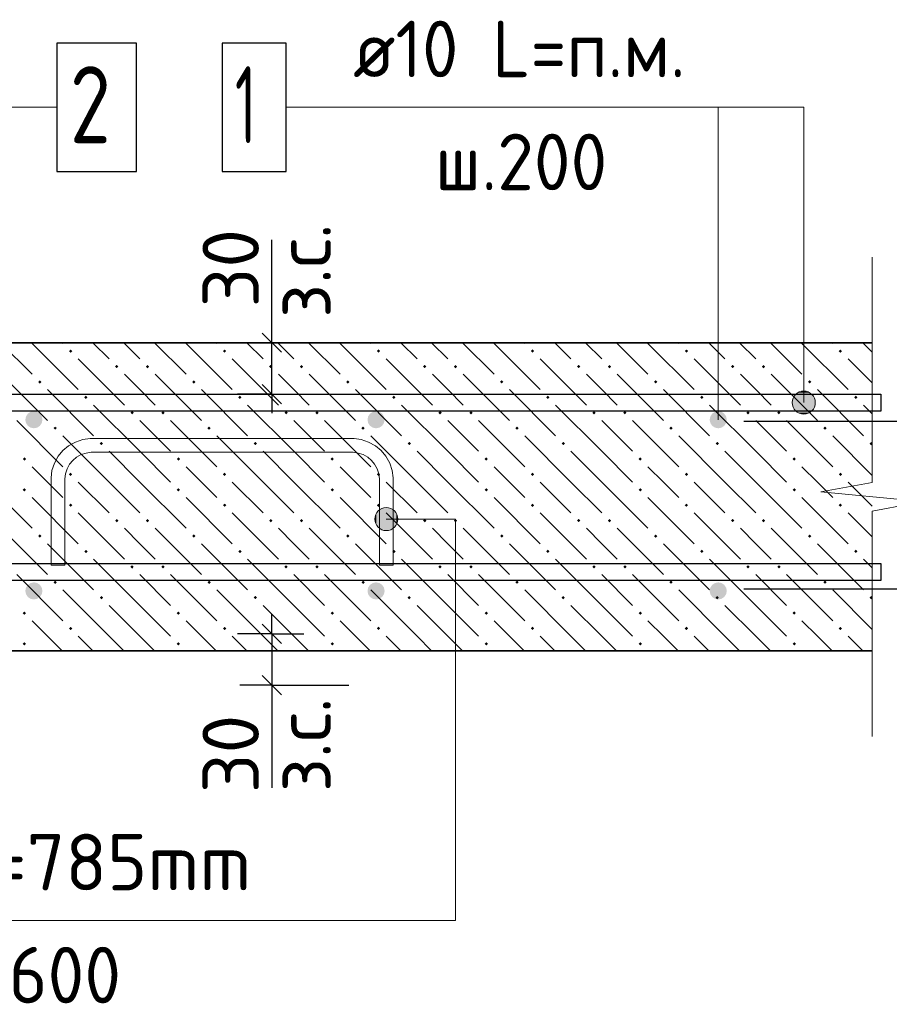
# Model space of a CAD drawing. Header units: millimetres. Extents: x 40580 to 1930067, y -240640 to 81020.
# Tile 685 of 686: x 1919808 to 1923197, y -221385 to -217550. Entities that reach past the tile are written whole.
import ezdxf

# ---------------------------------------------------------------- set-up
doc = ezdxf.new("R2010")
doc.units = ezdxf.units.MM
for name, color, linetype, lineweight in [('Standard', 7, 'Continuous', 25), ('ЖБ Перекрытие верхний уровень', 7, 'Continuous', 35), ('Позиционная метка номер позиции', 7, 'Continuous', 13), ('Примечания', 7, 'Continuous', 13), ('Фиксатор', 7, 'Continuous', 25), ('Фоновоя арматура Х1', 52, 'Continuous', 25)]:
    doc.layers.add(name, color=color, linetype=linetype, lineweight=lineweight)
doc.layers.add('Размерная выноска', color=7, linetype='Continuous')
doc.styles.add('ISOCPEUR', font='isocpeur.ttf')

msp = doc.modelspace()

# ---------------------------------------------------------------- hatches: boundary and pattern name
at = {"layer": 'ЖБ Перекрытие верхний уровень', "linetype": 'Continuous', "lineweight": -3, "transparency": 33554687}
for points in [[(1919999.6, -218840.8), (1920006.1, -218834.4), (1920012.6, -218840.8), (1920006.1, -218847.3)], [(1920599.6, -218840.8), (1920606.1, -218834.4), (1920612.6, -218840.8), (1920606.1, -218847.3)], [(1921199.6, -218840.8), (1921206.1, -218834.4), (1921212.6, -218840.8), (1921206.1, -218847.3)], [(1921799.6, -218840.8), (1921806.1, -218834.4), (1921812.6, -218840.8), (1921806.1, -218847.3)], [(1922399.6, -218840.8), (1922406.1, -218834.4), (1922412.6, -218840.8), (1922406.1, -218847.3)], [(1922999.6, -218840.8), (1923006.1, -218834.4), (1923012.6, -218840.8), (1923006.1, -218847.3)], [(1920179.6, -218900.9), (1920186.1, -218894.4), (1920192.6, -218900.9), (1920186.1, -218907.4)], [(1920299.6, -218900.9), (1920306.1, -218894.4), (1920312.6, -218900.9), (1920306.1, -218907.4)], [(1920779.6, -218900.9), (1920786.1, -218894.4), (1920792.6, -218900.9), (1920786.1, -218907.4)], [(1920899.6, -218900.9), (1920906.1, -218894.4), (1920912.6, -218900.9), (1920906.1, -218907.4)], [(1921379.6, -218900.9), (1921386.1, -218894.4), (1921392.6, -218900.9), (1921386.1, -218907.4)], [(1921499.6, -218900.9), (1921506.1, -218894.4), (1921512.6, -218900.9), (1921506.1, -218907.4)], [(1921979.6, -218900.9), (1921986.1, -218894.4), (1921992.6, -218900.9), (1921986.1, -218907.4)], [(1922099.6, -218900.9), (1922106.1, -218894.4), (1922112.6, -218900.9), (1922106.1, -218907.4)], [(1922579.6, -218900.9), (1922586.1, -218894.4), (1922592.6, -218900.9), (1922586.1, -218907.4)], [(1922699.6, -218900.9), (1922706.1, -218894.4), (1922712.6, -218900.9), (1922706.1, -218907.4)], [(1919879.6, -218960.9), (1919886.1, -218954.4), (1919892.6, -218960.9), (1919886.1, -218967.4)], [(1920479.6, -218960.9), (1920486.1, -218954.4), (1920492.6, -218960.9), (1920486.1, -218967.4)], [(1921079.6, -218960.9), (1921086.1, -218954.4), (1921092.6, -218960.9), (1921086.1, -218967.4)], [(1921679.6, -218960.9), (1921686.1, -218954.4), (1921692.6, -218960.9), (1921686.1, -218967.4)], [(1922279.6, -218960.9), (1922286.1, -218954.4), (1922292.6, -218960.9), (1922286.1, -218967.4)], [(1922879.6, -218960.9), (1922886.1, -218954.4), (1922892.6, -218960.9), (1922886.1, -218967.4)], [(1920059.6, -219020.9), (1920066.1, -219014.4), (1920072.6, -219020.9), (1920066.1, -219027.4)], [(1920659.6, -219020.9), (1920666.1, -219014.4), (1920672.6, -219020.9), (1920666.1, -219027.4)], [(1921259.6, -219020.9), (1921266.1, -219014.4), (1921272.6, -219020.9), (1921266.1, -219027.4)], [(1921859.6, -219020.9), (1921866.1, -219014.4), (1921872.6, -219020.9), (1921866.1, -219027.4)], [(1922459.6, -219020.9), (1922466.1, -219014.4), (1922472.6, -219020.9), (1922466.1, -219027.4)], [(1923059.6, -219020.9), (1923066.1, -219014.4), (1923072.6, -219020.9), (1923066.1, -219027.4)], [(1920239.6, -219080.9), (1920246.1, -219074.4), (1920252.6, -219080.9), (1920246.1, -219087.4)], [(1920359.6, -219080.9), (1920366.1, -219074.4), (1920372.6, -219080.9), (1920366.1, -219087.4)], [(1920839.6, -219080.9), (1920846.1, -219074.4), (1920852.6, -219080.9), (1920846.1, -219087.4)], [(1920959.6, -219080.9), (1920966.1, -219074.4), (1920972.6, -219080.9), (1920966.1, -219087.4)], [(1921439.6, -219080.9), (1921446.1, -219074.4), (1921452.6, -219080.9), (1921446.1, -219087.4)], [(1921559.6, -219080.9), (1921566.1, -219074.4), (1921572.6, -219080.9), (1921566.1, -219087.4)], [(1922039.6, -219080.9), (1922046.1, -219074.4), (1922052.6, -219080.9), (1922046.1, -219087.4)], [(1922159.6, -219080.9), (1922166.1, -219074.4), (1922172.6, -219080.9), (1922166.1, -219087.4)], [(1922639.6, -219080.9), (1922646.1, -219074.4), (1922652.6, -219080.9), (1922646.1, -219087.4)], [(1922759.6, -219080.9), (1922766.1, -219074.4), (1922772.6, -219080.9), (1922766.1, -219087.4)], [(1919939.6, -219140.8), (1919946.1, -219134.4), (1919952.6, -219140.8), (1919946.1, -219147.3)], [(1920539.6, -219140.8), (1920546.1, -219134.4), (1920552.6, -219140.8), (1920546.1, -219147.3)], [(1921139.6, -219140.8), (1921146.1, -219134.4), (1921152.6, -219140.8), (1921146.1, -219147.3)], [(1921739.6, -219140.8), (1921746.1, -219134.4), (1921752.6, -219140.8), (1921746.1, -219147.3)], [(1922339.6, -219140.8), (1922346.1, -219134.4), (1922352.6, -219140.8), (1922346.1, -219147.3)], [(1922939.6, -219140.8), (1922946.1, -219134.4), (1922952.6, -219140.8), (1922946.1, -219147.3)], [(1920119.6, -219200.9), (1920126.1, -219194.4), (1920132.6, -219200.9), (1920126.1, -219207.4)], [(1920719.6, -219200.9), (1920726.1, -219194.4), (1920732.6, -219200.9), (1920726.1, -219207.4)], [(1921319.6, -219200.9), (1921326.1, -219194.4), (1921332.6, -219200.9), (1921326.1, -219207.4)], [(1921919.6, -219200.9), (1921926.1, -219194.4), (1921932.6, -219200.9), (1921926.1, -219207.4)], [(1922519.6, -219200.9), (1922526.1, -219194.4), (1922532.6, -219200.9), (1922526.1, -219207.4)], [(1923119.6, -219200.9), (1923126.1, -219194.4), (1923129.9, -219198.1), (1923129.9, -219203.6), (1923126.1, -219207.4)], [(1919819.6, -219260.9), (1919826.1, -219254.4), (1919832.6, -219260.9), (1919826.1, -219267.4)], [(1920419.6, -219260.9), (1920426.1, -219254.4), (1920432.6, -219260.9), (1920426.1, -219267.4)], [(1921019.6, -219260.9), (1921026.1, -219254.4), (1921032.6, -219260.9), (1921026.1, -219267.4)], [(1921619.6, -219260.9), (1921626.1, -219254.4), (1921632.6, -219260.9), (1921626.1, -219267.4)], [(1922219.6, -219260.9), (1922226.1, -219254.4), (1922232.6, -219260.9), (1922226.1, -219267.4)], [(1922819.6, -219260.9), (1922826.1, -219254.4), (1922832.6, -219260.9), (1922826.1, -219267.4)], [(1919999.6, -219320.9), (1920006.1, -219314.4), (1920012.6, -219320.9), (1920006.1, -219327.4)], [(1920599.6, -219320.9), (1920606.1, -219314.4), (1920612.6, -219320.9), (1920606.1, -219327.4)], [(1921199.6, -219320.9), (1921206.1, -219314.4), (1921212.6, -219320.9), (1921206.1, -219327.4)], [(1921799.6, -219320.9), (1921806.1, -219314.4), (1921812.6, -219320.9), (1921806.1, -219327.4)], [(1922399.6, -219320.9), (1922406.1, -219314.4), (1922412.6, -219320.9), (1922406.1, -219327.4)], [(1922999.6, -219320.9), (1923006.1, -219314.4), (1923012.6, -219320.9), (1923006.1, -219327.4)], [(1919819.6, -219380.9), (1919826.1, -219374.4), (1919832.6, -219380.9), (1919826.1, -219387.4)], [(1920419.6, -219380.9), (1920426.1, -219374.4), (1920432.6, -219380.9), (1920426.1, -219387.4)], [(1921019.6, -219380.9), (1921026.1, -219374.4), (1921032.6, -219380.9), (1921026.1, -219387.4)], [(1921619.6, -219380.9), (1921626.1, -219374.4), (1921632.6, -219380.9), (1921626.1, -219387.4)], [(1922219.6, -219380.9), (1922226.1, -219374.4), (1922232.6, -219380.9), (1922226.1, -219387.4)], [(1922819.6, -219380.9), (1922826.1, -219374.4), (1922832.6, -219380.9), (1922826.1, -219387.4)], [(1919999.6, -219440.8), (1920006.1, -219434.4), (1920012.6, -219440.8), (1920006.1, -219447.3)], [(1920599.6, -219440.8), (1920606.1, -219434.4), (1920612.6, -219440.8), (1920606.1, -219447.3)], [(1921199.6, -219440.8), (1921206.1, -219434.4), (1921212.6, -219440.8), (1921206.1, -219447.3)], [(1921799.6, -219440.8), (1921806.1, -219434.4), (1921812.6, -219440.8), (1921806.1, -219447.3)], [(1922399.6, -219440.8), (1922406.1, -219434.4), (1922412.6, -219440.8), (1922406.1, -219447.3)], [(1922999.6, -219440.8), (1923006.1, -219434.4), (1923012.6, -219440.8), (1923006.1, -219447.3)], [(1920179.6, -219500.9), (1920186.1, -219494.4), (1920192.6, -219500.9), (1920186.1, -219507.4)], [(1920299.6, -219500.9), (1920306.1, -219494.4), (1920312.6, -219500.9), (1920306.1, -219507.4)], [(1920779.6, -219500.9), (1920786.1, -219494.4), (1920792.6, -219500.9), (1920786.1, -219507.4)], [(1920899.6, -219500.9), (1920906.1, -219494.4), (1920912.6, -219500.9), (1920906.1, -219507.4)], [(1921379.6, -219500.9), (1921386.1, -219494.4), (1921392.6, -219500.9), (1921386.1, -219507.4)], [(1921499.6, -219500.9), (1921506.1, -219494.4), (1921512.6, -219500.9), (1921506.1, -219507.4)], [(1921979.6, -219500.9), (1921986.1, -219494.4), (1921992.6, -219500.9), (1921986.1, -219507.4)], [(1922099.6, -219500.9), (1922106.1, -219494.4), (1922112.6, -219500.9), (1922106.1, -219507.4)], [(1922579.6, -219500.9), (1922586.1, -219494.4), (1922592.6, -219500.9), (1922586.1, -219507.4)], [(1922699.6, -219500.9), (1922706.1, -219494.4), (1922712.6, -219500.9), (1922706.1, -219507.4)], [(1919879.6, -219560.9), (1919886.1, -219554.4), (1919892.6, -219560.9), (1919886.1, -219567.4)], [(1920479.6, -219560.9), (1920486.1, -219554.4), (1920492.6, -219560.9), (1920486.1, -219567.4)], [(1921079.6, -219560.9), (1921086.1, -219554.4), (1921092.6, -219560.9), (1921086.1, -219567.4)], [(1921679.6, -219560.9), (1921686.1, -219554.4), (1921692.6, -219560.9), (1921686.1, -219567.4)], [(1922279.6, -219560.9), (1922286.1, -219554.4), (1922292.6, -219560.9), (1922286.1, -219567.4)], [(1922879.6, -219560.9), (1922886.1, -219554.4), (1922892.6, -219560.9), (1922886.1, -219567.4)], [(1920059.6, -219620.9), (1920066.1, -219614.4), (1920072.6, -219620.9), (1920066.1, -219627.4)], [(1920659.6, -219620.9), (1920666.1, -219614.4), (1920672.6, -219620.9), (1920666.1, -219627.4)], [(1921259.6, -219620.9), (1921266.1, -219614.4), (1921272.6, -219620.9), (1921266.1, -219627.4)], [(1921859.6, -219620.9), (1921866.1, -219614.4), (1921872.6, -219620.9), (1921866.1, -219627.4)], [(1922459.6, -219620.9), (1922466.1, -219614.4), (1922472.6, -219620.9), (1922466.1, -219627.4)], [(1923059.6, -219620.9), (1923066.1, -219614.4), (1923072.6, -219620.9), (1923066.1, -219627.4)], [(1920239.6, -219680.9), (1920246.1, -219674.4), (1920252.6, -219680.9), (1920246.1, -219687.4)], [(1920359.6, -219680.9), (1920366.1, -219674.4), (1920372.6, -219680.9), (1920366.1, -219687.4)], [(1920839.6, -219680.9), (1920846.1, -219674.4), (1920852.6, -219680.9), (1920846.1, -219687.4)], [(1920959.6, -219680.9), (1920966.1, -219674.4), (1920972.6, -219680.9), (1920966.1, -219687.4)], [(1921439.6, -219680.9), (1921446.1, -219674.4), (1921452.6, -219680.9), (1921446.1, -219687.4)], [(1921559.6, -219680.9), (1921566.1, -219674.4), (1921572.6, -219680.9), (1921566.1, -219687.4)], [(1922039.6, -219680.9), (1922046.1, -219674.4), (1922052.6, -219680.9), (1922046.1, -219687.4)], [(1922159.6, -219680.9), (1922166.1, -219674.4), (1922172.6, -219680.9), (1922166.1, -219687.4)], [(1922639.6, -219680.9), (1922646.1, -219674.4), (1922652.6, -219680.9), (1922646.1, -219687.4)], [(1922759.6, -219680.9), (1922766.1, -219674.4), (1922772.6, -219680.9), (1922766.1, -219687.4)], [(1919939.6, -219740.8), (1919946.1, -219734.4), (1919952.6, -219740.8), (1919946.1, -219747.3)], [(1920539.6, -219740.8), (1920546.1, -219734.4), (1920552.6, -219740.8), (1920546.1, -219747.3)], [(1921139.6, -219740.8), (1921146.1, -219734.4), (1921152.6, -219740.8), (1921146.1, -219747.3)], [(1921739.6, -219740.8), (1921746.1, -219734.4), (1921752.6, -219740.8), (1921746.1, -219747.3)], [(1922339.6, -219740.8), (1922346.1, -219734.4), (1922352.6, -219740.8), (1922346.1, -219747.3)], [(1922939.6, -219740.8), (1922946.1, -219734.4), (1922952.6, -219740.8), (1922946.1, -219747.3)], [(1920119.6, -219800.9), (1920126.1, -219794.4), (1920132.6, -219800.9), (1920126.1, -219807.4)], [(1920719.6, -219800.9), (1920726.1, -219794.4), (1920732.6, -219800.9), (1920726.1, -219807.4)], [(1921319.6, -219800.9), (1921326.1, -219794.4), (1921332.6, -219800.9), (1921326.1, -219807.4)], [(1921919.6, -219800.9), (1921926.1, -219794.4), (1921932.6, -219800.9), (1921926.1, -219807.4)], [(1922519.6, -219800.9), (1922526.1, -219794.4), (1922532.6, -219800.9), (1922526.1, -219807.4)], [(1923119.6, -219800.9), (1923126.1, -219794.4), (1923129.9, -219798.1), (1923129.9, -219803.6), (1923126.1, -219807.4)], [(1919819.6, -219860.9), (1919826.1, -219854.4), (1919832.6, -219860.9), (1919826.1, -219867.4)], [(1920419.6, -219860.9), (1920426.1, -219854.4), (1920432.6, -219860.9), (1920426.1, -219867.4)], [(1921019.6, -219860.9), (1921026.1, -219854.4), (1921032.6, -219860.9), (1921026.1, -219867.4)], [(1921619.6, -219860.9), (1921626.1, -219854.4), (1921632.6, -219860.9), (1921626.1, -219867.4)], [(1922219.6, -219860.9), (1922226.1, -219854.4), (1922232.6, -219860.9), (1922226.1, -219867.4)], [(1922819.6, -219860.9), (1922826.1, -219854.4), (1922832.6, -219860.9), (1922826.1, -219867.4)], [(1919999.6, -219920.9), (1920006.1, -219914.4), (1920012.6, -219920.9), (1920006.1, -219927.4)], [(1920599.6, -219920.9), (1920606.1, -219914.4), (1920612.6, -219920.9), (1920606.1, -219927.4)], [(1921199.6, -219920.9), (1921206.1, -219914.4), (1921212.6, -219920.9), (1921206.1, -219927.4)], [(1921799.6, -219920.9), (1921806.1, -219914.4), (1921812.6, -219920.9), (1921806.1, -219927.4)], [(1922399.6, -219920.9), (1922406.1, -219914.4), (1922412.6, -219920.9), (1922406.1, -219927.4)], [(1922999.6, -219920.9), (1923006.1, -219914.4), (1923012.6, -219920.9), (1923006.1, -219927.4)], [(1919819.6, -219980.9), (1919826.1, -219974.4), (1919832.6, -219980.9), (1919826.1, -219987.4)], [(1920419.6, -219980.9), (1920426.1, -219974.4), (1920432.6, -219980.9), (1920426.1, -219987.4)], [(1921019.6, -219980.9), (1921026.1, -219974.4), (1921032.6, -219980.9), (1921026.1, -219987.4)], [(1921619.6, -219980.9), (1921626.1, -219974.4), (1921632.6, -219980.9), (1921626.1, -219987.4)], [(1922219.6, -219980.9), (1922226.1, -219974.4), (1922232.6, -219980.9), (1922226.1, -219987.4)], [(1922819.6, -219980.9), (1922826.1, -219974.4), (1922832.6, -219980.9), (1922826.1, -219987.4)]]:
    msp.add_hatch(color=7, dxfattribs=at).paths.add_polyline_path(points, flags=16)
at = {"layer": 'Позиционная метка номер позиции', "linetype": 'Continuous', "lineweight": 13, "transparency": 33554687}
for points in [[(1922901.9, -219018.8), (1922824.5, -219018.8), (1922818.2, -219041.3)], [(1922901.9, -219018.8), (1922818.2, -219041.3), (1922908.2, -219041.3)], [(1922885.7, -219002.6), (1922840.7, -219002.6), (1922824.5, -219018.8)], [(1922885.7, -219002.6), (1922824.5, -219018.8), (1922901.9, -219018.8)], [(1922840.7, -219002.6), (1922885.7, -219002.6), (1922863.2, -218996.3)], [(1922908.2, -219041.3), (1922818.2, -219041.3), (1922824.5, -219063.8)], [(1922908.2, -219041.3), (1922824.5, -219063.8), (1922901.9, -219063.8)], [(1922901.9, -219063.8), (1922824.5, -219063.8), (1922840.7, -219080)], [(1922901.9, -219063.8), (1922840.7, -219080), (1922885.7, -219080)], [(1922885.7, -219080), (1922840.7, -219080), (1922863.2, -219086.3)], [(1921197.8, -219517.4), (1921197.8, -219472.4), (1921191.5, -219494.9)], [(1921214, -219533.6), (1921214, -219456.2), (1921197.8, -219472.4)], [(1921214, -219533.6), (1921197.8, -219472.4), (1921197.8, -219517.4)], [(1921236.5, -219539.9), (1921236.5, -219449.9), (1921214, -219456.2)], [(1921236.5, -219539.9), (1921214, -219456.2), (1921214, -219533.6)], [(1921259, -219533.6), (1921259, -219456.2), (1921236.5, -219449.9)], [(1921259, -219533.6), (1921236.5, -219449.9), (1921236.5, -219539.9)], [(1921275.2, -219517.4), (1921275.2, -219472.4), (1921259, -219456.2)], [(1921275.2, -219517.4), (1921259, -219456.2), (1921259, -219533.6)], [(1921275.2, -219472.4), (1921275.2, -219517.4), (1921281.5, -219494.9)]]:
    msp.add_hatch(color=7, dxfattribs=at).paths.add_polyline_path(points)
at = {"layer": 'Фоновоя арматура Х1', "linetype": 'Continuous', "lineweight": -3, "transparency": 33554687}
for points in [[(1919896.5, -219108), (1919894, -219095.2), (1919886.8, -219084.4), (1919876, -219077.2), (1919863.2, -219074.7), (1919850.4, -219077.2), (1919839.6, -219084.4), (1919832.4, -219095.2), (1919829.9, -219108), (1919832.4, -219120.7), (1919839.6, -219131.6), (1919850.4, -219138.8), (1919863.2, -219141.3), (1919876, -219138.8), (1919886.8, -219131.6), (1919894, -219120.7)], [(1921229.9, -219108), (1921227.3, -219095.2), (1921220.1, -219084.4), (1921209.3, -219077.2), (1921196.5, -219074.7), (1921183.8, -219077.2), (1921173, -219084.4), (1921165.7, -219095.2), (1921163.2, -219108), (1921165.7, -219120.7), (1921173, -219131.6), (1921183.8, -219138.8), (1921196.5, -219141.3), (1921209.3, -219138.8), (1921220.1, -219131.6), (1921227.3, -219120.7)], [(1922563.2, -219108), (1922560.7, -219095.2), (1922553.4, -219084.4), (1922542.6, -219077.2), (1922529.9, -219074.7), (1922517.1, -219077.2), (1922506.3, -219084.4), (1922499.1, -219095.2), (1922496.5, -219108), (1922499.1, -219120.7), (1922506.3, -219131.6), (1922517.1, -219138.8), (1922529.9, -219141.3), (1922542.6, -219138.8), (1922553.4, -219131.6), (1922560.7, -219120.7)], [(1919896.5, -219774.7), (1919894, -219761.9), (1919886.8, -219751.1), (1919876, -219743.9), (1919863.2, -219741.3), (1919850.4, -219743.9), (1919839.6, -219751.1), (1919832.4, -219761.9), (1919829.9, -219774.7), (1919832.4, -219787.4), (1919839.6, -219798.2), (1919850.4, -219805.4), (1919863.2, -219808), (1919876, -219805.4), (1919886.8, -219798.2), (1919894, -219787.4)], [(1921229.9, -219774.7), (1921227.3, -219761.9), (1921220.1, -219751.1), (1921209.3, -219743.9), (1921196.5, -219741.3), (1921183.8, -219743.9), (1921173, -219751.1), (1921165.7, -219761.9), (1921163.2, -219774.7), (1921165.7, -219787.4), (1921173, -219798.2), (1921183.8, -219805.4), (1921196.5, -219808), (1921209.3, -219805.4), (1921220.1, -219798.2), (1921227.3, -219787.4)], [(1922563.2, -219774.7), (1922560.7, -219761.9), (1922553.4, -219751.1), (1922542.6, -219743.9), (1922529.9, -219741.3), (1922517.1, -219743.9), (1922506.3, -219751.1), (1922499.1, -219761.9), (1922496.5, -219774.7), (1922499.1, -219787.4), (1922506.3, -219798.2), (1922517.1, -219805.4), (1922529.9, -219808), (1922542.6, -219805.4), (1922553.4, -219798.2), (1922560.7, -219787.4)]]:
    msp.add_hatch(color=7, dxfattribs=at).paths.add_polyline_path(points)

# ---------------------------------------------------------------- linework, layer by layer
at = {"color": 7, "linetype": 'Continuous', "lineweight": 25, "transparency": 33554687}
msp.add_lwpolyline([(1919953.2, -218141.3), (1920263.2, -218141.3), (1920263.2, -217641.3), (1919953.2, -217641.3), (1919953.2, -218141.3)], dxfattribs=at)
msp.add_lwpolyline([(1919953.2, -218141.3), (1920263.2, -218141.3), (1920263.2, -217641.3), (1919953.2, -217641.3), (1919953.2, -218141.3)], dxfattribs=at)
at = {"layer": 'Standard', "color": 7, "linetype": 'Continuous', "lineweight": -3, "transparency": 33554687}
for p, q in [((1920790.1, -218808), (1920790.1, -218733)), ((1920790.1, -219008), (1920790.1, -218808)), ((1920790.1, -219008), (1920790.1, -219083)), ((1920790.1, -219941.3), (1920790.1, -219866.3)), ((1920790.1, -219941.3), (1920790.1, -220141.3)), ((1920790.1, -220141.3), (1920790.1, -220216.3))]:
    msp.add_line(p, q, dxfattribs=at)
at = {"layer": 'Standard', "color": 7, "linetype": 'Continuous', "lineweight": 25, "transparency": 33554687}
for p, q in [((1920827.6, -218845.5), (1920752.6, -218770.5)), ((1920827.6, -219045.5), (1920752.6, -218970.5)), ((1920752.6, -219903.8), (1920827.6, -219978.8)), ((1920752.6, -220103.8), (1920827.6, -220178.8))]:
    msp.add_line(p, q, dxfattribs=at)
at = {"layer": 'Standard', "color": 251, "linetype": 'Continuous', "lineweight": -3, "true_color": 0x656565, "transparency": 33554687}
for p, q in [((1920790.1, -218808), (1920665.1, -218808)), ((1920790.1, -218808), (1920915.1, -218808)), ((1920790.1, -218808), (1921090.1, -218808)), ((1920790.1, -219008), (1920656.8, -219008)), ((1920790.1, -219008), (1920665.1, -219008)), ((1920790.1, -219008), (1920915.1, -219008)), ((1920790.1, -219941.3), (1920656.8, -219941.3)), ((1920790.1, -219941.3), (1920665.1, -219941.3)), ((1920790.1, -219941.3), (1920915.1, -219941.3)), ((1920790.1, -220141.3), (1920665.1, -220141.3)), ((1920790.1, -220141.3), (1920915.1, -220141.3))]:
    msp.add_line(p, q, dxfattribs=at)
for points in [[(1923663.2, -219114.7), (1923646.2, -219114.7), (1923646.2, -219114.7), (1923646.2, -219114.7), (1923646.2, -219114.7), (1922629.9, -219114.7)], [(1923663.2, -219768), (1923646.2, -219768), (1923646.2, -219768), (1922629.9, -219768)], [(1920790.1, -220141.3), (1921046.3, -220141.3), (1921046.3, -220141.3), (1921090.1, -220141.3)]]:
    msp.add_lwpolyline(points, dxfattribs=at)
at = {"layer": 'ЖБ Перекрытие верхний уровень', "transparency": 33554687}
for p, q in [((1923129.9, -218808), (1914396.5, -218808)), ((1917796.5, -220008), (1923129.9, -220008))]:
    msp.add_line(p, q, dxfattribs=at)
at = {"layer": 'ЖБ Перекрытие верхний уровень', "color": 9, "linetype": 'Continuous', "lineweight": -3, "true_color": 0xc7c7c7, "transparency": 33554687}
for p, q in [((1919733.2, -218808), (1919856.1, -218930.9)), ((1919856.1, -218810.9), (1920036.1, -218990.9)), ((1919976.1, -218810.9), (1919973.2, -218808)), ((1920093.2, -218808), (1920156.1, -218870.9)), ((1920213.2, -218808), (1920276.1, -218870.9)), ((1920333.2, -218808), (1920456.1, -218930.9)), ((1920456.1, -218810.9), (1920636.1, -218990.9)), ((1920576.1, -218810.9), (1920573.2, -218808)), ((1920693.2, -218808), (1920756.1, -218870.9)), ((1920813.2, -218808), (1920876.1, -218870.9)), ((1920933.2, -218808), (1921056.1, -218930.9)), ((1921056.1, -218810.9), (1921236.1, -218990.9)), ((1921176.1, -218810.9), (1921173.2, -218808)), ((1921293.2, -218808), (1921356.1, -218870.9)), ((1921413.2, -218808), (1921476.1, -218870.9)), ((1921533.2, -218808), (1921656.1, -218930.9)), ((1921656.1, -218810.9), (1921836.1, -218990.9)), ((1921776.1, -218810.9), (1921773.2, -218808)), ((1921893.2, -218808), (1921956.1, -218870.9)), ((1922013.2, -218808), (1922076.1, -218870.9)), ((1922133.2, -218808), (1922256.1, -218930.9)), ((1922256.1, -218810.9), (1922436.1, -218990.9)), ((1922376.1, -218810.9), (1922373.2, -218808)), ((1922493.2, -218808), (1922556.1, -218870.9)), ((1922613.2, -218808), (1922676.1, -218870.9)), ((1922733.2, -218808), (1922856.1, -218930.9)), ((1922856.1, -218810.9), (1923036.1, -218990.9)), ((1922976.1, -218810.9), (1922973.2, -218808)), ((1923093.2, -218808), (1923129.9, -218844.6)), ((1920036.1, -218870.9), (1920216.1, -219050.9)), ((1920636.1, -218870.9), (1920816.1, -219050.9)), ((1921236.1, -218870.9), (1921416.1, -219050.9)), ((1921836.1, -218870.9), (1922016.1, -219050.9)), ((1922436.1, -218870.9), (1922616.1, -219050.9)), ((1923036.1, -218870.9), (1923129.9, -218964.6)), ((1919736.1, -218930.9), (1919916.1, -219110.9)), ((1920276.1, -218990.9), (1920216.1, -218930.9)), ((1920336.1, -218930.9), (1920516.1, -219110.9)), ((1920876.1, -218990.9), (1920816.1, -218930.9)), ((1920936.1, -218930.9), (1921116.1, -219110.9)), ((1921476.1, -218990.9), (1921416.1, -218930.9)), ((1921536.1, -218930.9), (1921716.1, -219110.9)), ((1922076.1, -218990.9), (1922016.1, -218930.9)), ((1922136.1, -218930.9), (1922316.1, -219110.9)), ((1922676.1, -218990.9), (1922616.1, -218930.9)), ((1922736.1, -218930.9), (1922916.1, -219110.9)), ((1919916.1, -218990.9), (1920096.1, -219170.9)), ((1920336.1, -219050.9), (1920276.1, -218990.9)), ((1920516.1, -218990.9), (1920696.1, -219170.9)), ((1920936.1, -219050.9), (1920876.1, -218990.9)), ((1921116.1, -218990.9), (1921296.1, -219170.9)), ((1921536.1, -219050.9), (1921476.1, -218990.9)), ((1921716.1, -218990.9), (1921896.1, -219170.9)), ((1922136.1, -219050.9), (1922076.1, -218990.9)), ((1922316.1, -218990.9), (1922496.1, -219170.9)), ((1922736.1, -219050.9), (1922676.1, -218990.9)), ((1922916.1, -218990.9), (1923096.1, -219170.9)), ((1920276.1, -219230.9), (1920096.1, -219050.9)), ((1920876.1, -219230.9), (1920696.1, -219050.9)), ((1921476.1, -219230.9), (1921296.1, -219050.9)), ((1922076.1, -219230.9), (1921896.1, -219050.9)), ((1922676.1, -219230.9), (1922496.1, -219050.9)), ((1923129.9, -219084.6), (1923096.1, -219050.9)), ((1919796.1, -219110.9), (1919976.1, -219290.9)), ((1920276.1, -219110.9), (1920396.1, -219230.9)), ((1920396.1, -219110.9), (1920576.1, -219290.9)), ((1920876.1, -219110.9), (1920996.1, -219230.9)), ((1920996.1, -219110.9), (1921176.1, -219290.9)), ((1921476.1, -219110.9), (1921596.1, -219230.9)), ((1921596.1, -219110.9), (1921776.1, -219290.9)), ((1922076.1, -219110.9), (1922196.1, -219230.9)), ((1922196.1, -219110.9), (1922376.1, -219290.9)), ((1922676.1, -219110.9), (1922796.1, -219230.9)), ((1922796.1, -219110.9), (1922976.1, -219290.9)), ((1920156.1, -219350.9), (1919976.1, -219170.9)), ((1920756.1, -219350.9), (1920576.1, -219170.9)), ((1921356.1, -219350.9), (1921176.1, -219170.9)), ((1921956.1, -219350.9), (1921776.1, -219170.9)), ((1922556.1, -219350.9), (1922376.1, -219170.9)), ((1923129.9, -219324.6), (1922976.1, -219170.9)), ((1920156.1, -219230.9), (1920276.1, -219350.9)), ((1920276.1, -219230.9), (1920396.1, -219350.9)), ((1920756.1, -219230.9), (1920876.1, -219350.9)), ((1920876.1, -219230.9), (1920996.1, -219350.9)), ((1921356.1, -219230.9), (1921476.1, -219350.9)), ((1921476.1, -219230.9), (1921596.1, -219350.9)), ((1921956.1, -219230.9), (1922076.1, -219350.9)), ((1922076.1, -219230.9), (1922196.1, -219350.9)), ((1922556.1, -219230.9), (1922676.1, -219350.9)), ((1922676.1, -219230.9), (1922796.1, -219350.9)), ((1919916.1, -219350.9), (1919856.1, -219290.9)), ((1920516.1, -219350.9), (1920456.1, -219290.9)), ((1921116.1, -219350.9), (1921056.1, -219290.9)), ((1921716.1, -219350.9), (1921656.1, -219290.9)), ((1922316.1, -219350.9), (1922256.1, -219290.9)), ((1922916.1, -219350.9), (1922856.1, -219290.9)), ((1919676.1, -219350.9), (1919856.1, -219530.9)), ((1919976.1, -219410.9), (1919916.1, -219350.9)), ((1920036.1, -219350.9), (1920156.1, -219470.9)), ((1920156.1, -219350.9), (1920276.1, -219470.9)), ((1920276.1, -219350.9), (1920456.1, -219530.9)), ((1920576.1, -219410.9), (1920516.1, -219350.9)), ((1920636.1, -219350.9), (1920756.1, -219470.9)), ((1920756.1, -219350.9), (1920876.1, -219470.9)), ((1920876.1, -219350.9), (1921056.1, -219530.9)), ((1921176.1, -219410.9), (1921116.1, -219350.9)), ((1921236.1, -219350.9), (1921356.1, -219470.9)), ((1921356.1, -219350.9), (1921476.1, -219470.9)), ((1921476.1, -219350.9), (1921656.1, -219530.9)), ((1921776.1, -219410.9), (1921716.1, -219350.9)), ((1921836.1, -219350.9), (1921956.1, -219470.9)), ((1921956.1, -219350.9), (1922076.1, -219470.9)), ((1922076.1, -219350.9), (1922256.1, -219530.9)), ((1922376.1, -219410.9), (1922316.1, -219350.9)), ((1922436.1, -219350.9), (1922556.1, -219470.9)), ((1922556.1, -219350.9), (1922676.1, -219470.9)), ((1922676.1, -219350.9), (1922856.1, -219530.9)), ((1922976.1, -219410.9), (1922916.1, -219350.9)), ((1923036.1, -219350.9), (1923129.9, -219444.6)), ((1919856.1, -219410.9), (1920036.1, -219590.9)), ((1920456.1, -219410.9), (1920636.1, -219590.9)), ((1921056.1, -219410.9), (1921236.1, -219590.9)), ((1921656.1, -219410.9), (1921836.1, -219590.9)), ((1922256.1, -219410.9), (1922436.1, -219590.9)), ((1922856.1, -219410.9), (1923036.1, -219590.9)), ((1920036.1, -219470.9), (1920216.1, -219650.9)), ((1920636.1, -219470.9), (1920816.1, -219650.9)), ((1921236.1, -219470.9), (1921416.1, -219650.9)), ((1921836.1, -219470.9), (1922016.1, -219650.9)), ((1922436.1, -219470.9), (1922616.1, -219650.9)), ((1923036.1, -219470.9), (1923129.9, -219564.6)), ((1919736.1, -219530.9), (1919916.1, -219710.9)), ((1920276.1, -219590.9), (1920216.1, -219530.9)), ((1920336.1, -219530.9), (1920516.1, -219710.9)), ((1920876.1, -219590.9), (1920816.1, -219530.9)), ((1920936.1, -219530.9), (1921116.1, -219710.9)), ((1921476.1, -219590.9), (1921416.1, -219530.9)), ((1921536.1, -219530.9), (1921716.1, -219710.9)), ((1922076.1, -219590.9), (1922016.1, -219530.9)), ((1922136.1, -219530.9), (1922316.1, -219710.9)), ((1922676.1, -219590.9), (1922616.1, -219530.9)), ((1922736.1, -219530.9), (1922916.1, -219710.9)), ((1919916.1, -219590.9), (1920096.1, -219770.9)), ((1920336.1, -219650.9), (1920276.1, -219590.9)), ((1920516.1, -219590.9), (1920696.1, -219770.9)), ((1920936.1, -219650.9), (1920876.1, -219590.9)), ((1921116.1, -219590.9), (1921296.1, -219770.9)), ((1921536.1, -219650.9), (1921476.1, -219590.9)), ((1921716.1, -219590.9), (1921896.1, -219770.9)), ((1922136.1, -219650.9), (1922076.1, -219590.9)), ((1922316.1, -219590.9), (1922496.1, -219770.9)), ((1922736.1, -219650.9), (1922676.1, -219590.9)), ((1922916.1, -219590.9), (1923096.1, -219770.9)), ((1920276.1, -219830.9), (1920096.1, -219650.9)), ((1920876.1, -219830.9), (1920696.1, -219650.9)), ((1921476.1, -219830.9), (1921296.1, -219650.9)), ((1922076.1, -219830.9), (1921896.1, -219650.9)), ((1922676.1, -219830.9), (1922496.1, -219650.9)), ((1923129.9, -219684.6), (1923096.1, -219650.9)), ((1919796.1, -219710.9), (1919976.1, -219890.9)), ((1920276.1, -219710.9), (1920396.1, -219830.9)), ((1920396.1, -219710.9), (1920576.1, -219890.9)), ((1920876.1, -219710.9), (1920996.1, -219830.9)), ((1920996.1, -219710.9), (1921176.1, -219890.9)), ((1921476.1, -219710.9), (1921596.1, -219830.9)), ((1921596.1, -219710.9), (1921776.1, -219890.9)), ((1922076.1, -219710.9), (1922196.1, -219830.9)), ((1922196.1, -219710.9), (1922376.1, -219890.9)), ((1922676.1, -219710.9), (1922796.1, -219830.9)), ((1922796.1, -219710.9), (1922976.1, -219890.9)), ((1920156.1, -219950.9), (1919976.1, -219770.9)), ((1920756.1, -219950.9), (1920576.1, -219770.9)), ((1921356.1, -219950.9), (1921176.1, -219770.9)), ((1921956.1, -219950.9), (1921776.1, -219770.9)), ((1922556.1, -219950.9), (1922376.1, -219770.9)), ((1923129.9, -219924.6), (1922976.1, -219770.9)), ((1920156.1, -219830.9), (1920276.1, -219950.9)), ((1920276.1, -219830.9), (1920396.1, -219950.9)), ((1920756.1, -219830.9), (1920876.1, -219950.9)), ((1920876.1, -219830.9), (1920996.1, -219950.9)), ((1921356.1, -219830.9), (1921476.1, -219950.9)), ((1921476.1, -219830.9), (1921596.1, -219950.9)), ((1921956.1, -219830.9), (1922076.1, -219950.9)), ((1922076.1, -219830.9), (1922196.1, -219950.9)), ((1922556.1, -219830.9), (1922676.1, -219950.9)), ((1922676.1, -219830.9), (1922796.1, -219950.9)), ((1919916.1, -219950.9), (1919856.1, -219890.9)), ((1920516.1, -219950.9), (1920456.1, -219890.9)), ((1921116.1, -219950.9), (1921056.1, -219890.9)), ((1921716.1, -219950.9), (1921656.1, -219890.9)), ((1922316.1, -219950.9), (1922256.1, -219890.9)), ((1922916.1, -219950.9), (1922856.1, -219890.9)), ((1919973.2, -220008), (1919916.1, -219950.9)), ((1920036.1, -219950.9), (1920093.2, -220008)), ((1920156.1, -219950.9), (1920213.2, -220008)), ((1920276.1, -219950.9), (1920333.2, -220008)), ((1920573.2, -220008), (1920516.1, -219950.9)), ((1920636.1, -219950.9), (1920693.2, -220008)), ((1920756.1, -219950.9), (1920813.2, -220008)), ((1920876.1, -219950.9), (1920933.2, -220008)), ((1921173.2, -220008), (1921116.1, -219950.9)), ((1921236.1, -219950.9), (1921293.2, -220008)), ((1921356.1, -219950.9), (1921413.2, -220008)), ((1921476.1, -219950.9), (1921533.2, -220008)), ((1921773.2, -220008), (1921716.1, -219950.9)), ((1921836.1, -219950.9), (1921893.2, -220008)), ((1921956.1, -219950.9), (1922013.2, -220008)), ((1922076.1, -219950.9), (1922133.2, -220008)), ((1922373.2, -220008), (1922316.1, -219950.9)), ((1922436.1, -219950.9), (1922493.2, -220008)), ((1922556.1, -219950.9), (1922613.2, -220008)), ((1922676.1, -219950.9), (1922733.2, -220008)), ((1922973.2, -220008), (1922916.1, -219950.9)), ((1923036.1, -219950.9), (1923093.2, -220008))]:
    msp.add_line(p, q, dxfattribs=at)
at = {"layer": 'Позиционная метка номер позиции', "color": 7, "linetype": 'Continuous', "lineweight": 13, "transparency": 33554687}
for p, q in [((1922863.2, -218996.3), (1922863.2, -218996.3)), ((1922818.2, -219041.3), (1922818.2, -219041.3)), ((1922908.2, -219041.3), (1922908.2, -219041.3)), ((1922863.2, -219086.3), (1922863.2, -219086.3)), ((1921236.5, -219449.9), (1921236.5, -219449.9)), ((1921191.5, -219494.9), (1921191.5, -219494.9)), ((1921281.5, -219494.9), (1921281.5, -219494.9)), ((1921236.5, -219539.9), (1921236.5, -219539.9))]:
    msp.add_line(p, q, dxfattribs=at)
for points in [[(1919953.2, -217891.3), (1917553.2, -217891.3), (1917553.2, -219441.3), (1916796.5, -219441.3)], [(1920846.5, -217891.3), (1922529.9, -217891.3), (1922529.9, -219108)], [(1920846.5, -217891.3), (1922863.2, -217891.3), (1922863.2, -219041.3)], [(1918773.2, -221058), (1921506.5, -221058), (1921506.5, -219494.9), (1921236.5, -219494.9)]]:
    msp.add_lwpolyline(points, dxfattribs=at)
for centre in [(1922863.2, -219041.3), (1921236.5, -219494.9)]:
    msp.add_circle(centre, 45, dxfattribs=at)
at = {"layer": 'Примечания', "color": 7, "linetype": 'Continuous', "lineweight": 13, "transparency": 33554687}
for p, q in [((1923129.9, -218474.7), (1923129.9, -219352)), ((1923129.9, -219352), (1922929.9, -219389.3)), ((1922929.9, -219389.3), (1923329.9, -219426.7)), ((1923329.9, -219426.7), (1923129.9, -219464)), ((1923129.9, -219464), (1923129.9, -220341.3)), ((1923129.9, -220341.3), (1923129.9, -220341.3))]:
    msp.add_line(p, q, dxfattribs=at)
at = {"layer": 'Размерная выноска', "color": 7, "linetype": 'Continuous', "lineweight": -3, "transparency": 33554687}
for p, q in [((1920790.1, -218808), (1920790.1, -218408)), ((1920790.1, -220141.3), (1920790.1, -220541.3))]:
    msp.add_line(p, q, dxfattribs=at)
at = {"layer": 'Фиксатор', "color": 251, "linetype": 'Continuous', "lineweight": 13, "true_color": 0x494949, "transparency": 33554687}
msp.add_lwpolyline([(1919929.9, -219674.9), (1919929.9, -219333.9), (1919933.7, -219306.1), (1919943.3, -219277.1), (1919958.3, -219250.4), (1919976.6, -219228.3), (1919998.7, -219209.9), (1920025.4, -219195), (1920054.4, -219185.4), (1920082.2, -219181.6), (1921110.8, -219181.6), (1921138.7, -219185.4), (1921167.7, -219195), (1921194.4, -219209.9), (1921216.4, -219228.3), (1921234.8, -219250.4), (1921249.8, -219277.1), (1921259.3, -219306.1), (1921263.2, -219333.9), (1921263.2, -219674.9), (1921209.9, -219674.9), (1921209.9, -219337.6), (1921207.2, -219318.2), (1921200.7, -219298.6), (1921190.7, -219280.7), (1921178.5, -219266.2), (1921164, -219254.1), (1921146.1, -219244), (1921126.5, -219237.6), (1921107.2, -219234.9), (1920085.9, -219234.9), (1920066.5, -219237.6), (1920047, -219244), (1920029.1, -219254.1), (1920014.5, -219266.2), (1920002.4, -219280.7), (1919992.3, -219298.6), (1919985.9, -219318.2), (1919983.2, -219337.6), (1919983.2, -219674.9), (1919929.9, -219674.9)], dxfattribs=at)
at = {"layer": 'Фоновоя арматура Х1', "color": 7, "linetype": 'Continuous', "lineweight": 25, "transparency": 33554687}
msp.add_lwpolyline([(1920596.5, -218141.3), (1920846.5, -218141.3), (1920846.5, -217641.3), (1920596.5, -217641.3), (1920596.5, -218141.3)], dxfattribs=at)
at = {"layer": 'Фоновоя арматура Х1', "color": 251, "linetype": 'Continuous', "lineweight": -3, "true_color": 0x656565, "transparency": 33554687}
for points in [[(1916763.2, -219008), (1923163.2, -219008), (1923163.2, -219074.7), (1916763.2, -219074.7), (1916763.2, -219008)], [(1916763.2, -219008), (1923163.2, -219008), (1923163.2, -219074.7), (1916763.2, -219074.7), (1916763.2, -219008)], [(1916763.2, -219008), (1923163.2, -219008), (1923163.2, -219074.7), (1916763.2, -219074.7), (1916763.2, -219008)], [(1923163.2, -219734.6), (1916763.2, -219734.6), (1916763.2, -219668), (1923163.2, -219668), (1923163.2, -219734.6)], [(1923163.2, -219734.6), (1916763.2, -219734.6), (1916763.2, -219668), (1923163.2, -219668), (1923163.2, -219734.6)], [(1923163.2, -219734.6), (1916763.2, -219734.6), (1916763.2, -219668), (1923163.2, -219668), (1923163.2, -219734.6)]]:
    msp.add_lwpolyline(points, dxfattribs=at)

# ---------------------------------------------------------------- texts
at = {"color": 7, "linetype": 'Continuous', "lineweight": 13, "transparency": 33554687, "insert": (1920003.2, -218031.3), "char_height": 300, "width": 326.843, "attachment_point": 7, "style": 'ISOCPEUR'}
msp.add_mtext('\\W0.78;2', dxfattribs=at)
msp.add_mtext('\\W0.78;2', dxfattribs=at)
at = {"layer": 'Standard', "color": 7, "linetype": 'Continuous', "lineweight": 25, "transparency": 33554687, "char_height": 220, "attachment_point": 7, "rotation": 90, "style": 'ISOCPEUR'}
for s, insert, width in [('з.с.', (1921020.3, -218711.7), 446.066), ('30', (1920740.1, -218670.5), 375.741), ('з.с.', (1921020.3, -220558.1), 446.072), ('30', (1920740.1, -220562.4), 375.735)]:
    msp.add_mtext(s, dxfattribs=dict(at, insert=insert, width=width))
at = {"layer": 'Фиксатор', "color": 7, "linetype": 'Continuous', "lineweight": 13, "transparency": 33554687, "char_height": 220, "attachment_point": 7, "style": 'ISOCPEUR'}
for s, insert, width in [('\\W0.98;ø8 L=785mm ', (1919060.5, -220940.7), 1889.823), ('\\W0.95;ш.600 ', (1919522.5, -221380.7), 962.821)]:
    msp.add_mtext(s, dxfattribs=dict(at, insert=insert, width=width))
at = {"layer": 'Фоновоя арматура Х1', "color": 7, "linetype": 'Continuous', "lineweight": 13, "transparency": 33554687, "attachment_point": 7, "style": 'ISOCPEUR'}
for s, insert, char_height, width in [('\\W0.94;ø10 L=п.м. ', (1921106.9, -217774), 220, 1600.022), ('\\W0.56;1', (1920646.5, -218031.3), 300, 233.333), ('\\W0.95;ш.200 ', (1921425.9, -218214), 220, 962.821)]:
    msp.add_mtext(s, dxfattribs=dict(at, insert=insert, char_height=char_height, width=width))

doc.saveas('drawing.dxf')
